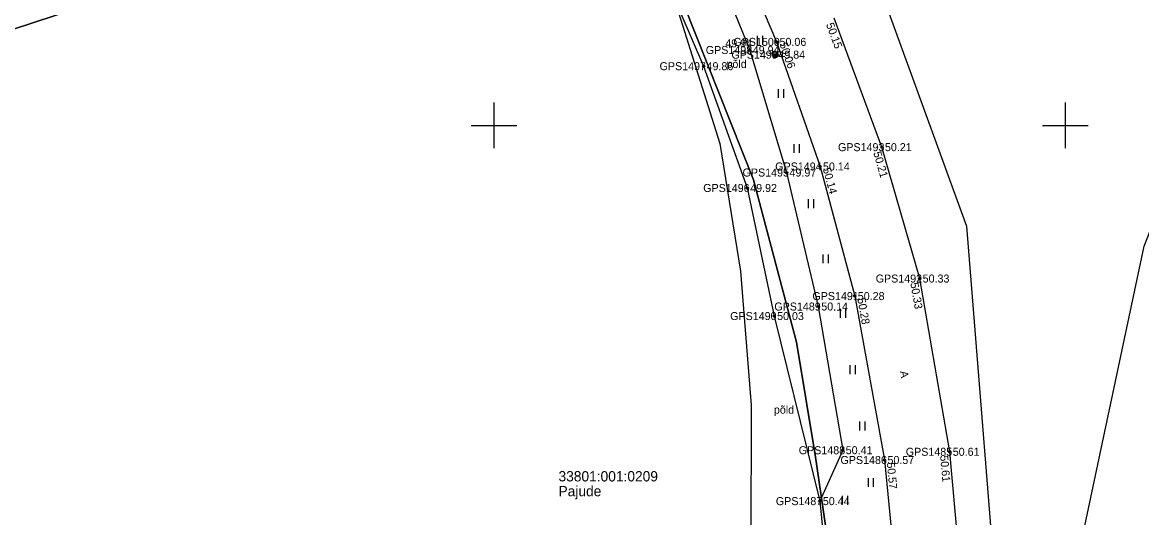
# Model space of a CAD drawing. Extents: x 551623 to 559850, y 6561220 to 6567135.
# Drawn here: x 555108.7 to 555206.7, y 6565315.7 to 6565359 of the extents above; entities that cross this region are included whole.
import ezdxf

# ---------------------------------------------------------------- set-up
doc = ezdxf.new("R2010")
doc.units = 0
for name, color, linetype in [('HALJASTUS', 7, 'Continuous'), ('KORGUS-EH2000', 7, 'Continuous'), ('KPKAABEL', 7, 'Continuous'), ('MOOTKORG-EH2000', 7, 'Continuous'), ('MOOTMPUNKT', 7, 'Continuous'), ('MOOTNR', 7, 'Continuous'), ('MOOTPIIR', 7, 'Continuous'), ('PIIR', 7, 'Continuous'), ('POST', 7, 'Continuous'), ('TEE', 7, 'Continuous'), ('VORK', 7, 'Continuous')]:
    doc.layers.add(name, color=color, linetype=linetype)

msp = doc.modelspace()

# ---------------------------------------------------------------- linework, layer by layer
at = {"layer": 'HALJASTUS'}
for p, q in [((555173.045, 6565357.828), (555173.045, 6565357.067)), ((555173.5, 6565357.828), (555173.5, 6565357.067)), ((555174.884, 6565353.179), (555174.884, 6565352.417)), ((555175.339, 6565353.179), (555175.339, 6565352.417)), ((555176.249, 6565348.374), (555176.249, 6565347.613)), ((555176.704, 6565348.374), (555176.704, 6565347.613)), ((555177.507, 6565343.535), (555177.507, 6565342.774)), ((555177.962, 6565343.535), (555177.962, 6565342.774)), ((555178.792, 6565338.704), (555178.792, 6565337.943)), ((555179.247, 6565338.704), (555179.247, 6565337.943)), ((555180.298, 6565333.939), (555180.298, 6565333.178)), ((555180.753, 6565333.939), (555180.753, 6565333.178)), ((555181.143, 6565329.011), (555181.143, 6565328.25)), ((555181.598, 6565329.011), (555181.598, 6565328.25)), ((555181.988, 6565324.083), (555181.988, 6565323.322)), ((555182.443, 6565324.083), (555182.443, 6565323.322)), ((555182.744, 6565319.144), (555182.744, 6565318.383)), ((555183.199, 6565319.144), (555183.199, 6565318.383)), ((555180.486, 6565317.59), (555180.486, 6565316.829)), ((555180.941, 6565317.59), (555180.941, 6565316.829))]:
    msp.add_line(p, q, dxfattribs=at)
msp.add_lwpolyline([(555147.437, 6565403.198), (555151.813, 6565400.39), (555156.402, 6565394.192), (555163.761, 6565377.834), (555172.39, 6565356.6), (555175.608, 6565345.88), (555178.387, 6565334.156), (555180.524, 6565321.581), (555178.521, 6565317.128)], dxfattribs=at)
at = {"layer": 'KORGUS-EH2000'}
for centre in [(555172.39, 6565356.6), (555174.733, 6565357.312), (555168.348, 6565355.185), (555183.958, 6565348.1), (555175.608, 6565345.88), (555178.536, 6565346.409), (555172.166, 6565344.528), (555187.257, 6565336.603), (555181.58, 6565335.07), (555178.387, 6565334.156), (555174.522, 6565333.321), (555180.524, 6565321.581), (555189.89, 6565321.445), (555184.177, 6565320.727), (555178.521, 6565317.128)]:
    msp.add_circle(centre, 0.1, dxfattribs=at)
at = {"layer": 'KPKAABEL'}
msp.add_lwpolyline([(555166.139, 6565359.889), (555169.783, 6565348.422), (555171.572, 6565337.25), (555172.523, 6565325.522), (555172.476, 6565313.268), (555172.511, 6565302.969), (555172.901, 6565290.135), (555172.887, 6565279.431), (555172.817, 6565266.938), (555172.536, 6565254.014), (555171.281, 6565241.464), (555170.488, 6565231.192), (555168.866, 6565217.1), (555167.048, 6565204.461), (555164.351, 6565191.399), (555161.107, 6565179.306), (555157.628, 6565168.142), (555155.008, 6565156.873), (555154.465, 6565156.331), (555152.85, 6565155.986), (555149.5, 6565156.323)], dxfattribs=at)
at = {"layer": 'MOOTMPUNKT'}
for centre in [(555172.39, 6565356.6), (555174.733, 6565357.312), (555174.629, 6565356.19), (555168.348, 6565355.185), (555183.958, 6565348.1), (555175.608, 6565345.88), (555178.536, 6565346.409), (555172.166, 6565344.528), (555187.257, 6565336.603), (555181.58, 6565335.07), (555178.387, 6565334.156), (555174.522, 6565333.321), (555180.524, 6565321.581), (555189.89, 6565321.445), (555184.177, 6565320.727), (555178.521, 6565317.128)]:
    msp.add_circle(centre, 0.1, dxfattribs=at)
at = {"layer": 'MOOTPIIR'}
for points in [[(555159.402, 6565375.941), (555168.348, 6565355.185), (555172.166, 6565344.528), (555174.522, 6565333.321), (555178.521, 6565317.128), (555179.431, 6565307.904), (555179.588, 6565301.089), (555179.37, 6565300.078), (555180.137, 6565280.616), (555177.984, 6565255.288), (555173.486, 6565227.422), (555163.779, 6565189.534), (555156.086, 6565161.758), (555151.428, 6565143.905), (555146.995, 6565125.891), (555142.273, 6565107.514), (555136.767, 6565086.759)], [(555187.911, 6565235.651), (555189.563, 6565248.443), (555190.146, 6565254.361), (555203.09, 6565255.853), (555202.971, 6565269.493), (555195.911, 6565270.7), (555191.617, 6565272.16), (555191.671, 6565280.957), (555191.452, 6565294.595), (555190.904, 6565310.102), (555189.89, 6565321.445), (555187.257, 6565336.603), (555183.958, 6565348.1), (555179.78, 6565359.387)]]:
    msp.add_lwpolyline(points, dxfattribs=at)
at = {"layer": 'PIIR'}
for points in [[(555153.01, 6565448.47), (555161.15, 6565451.45), (555173.66, 6565456.03), (555207.29, 6565506.14), (555287.77, 6565518.56), (555302.6, 6565539.71), (555343.14, 6565512.46), (555319.44, 6565481.04), (555323.07, 6565461.26), (555312.9, 6565433.84), (555316.84, 6565372.52), (555318.72, 6565342.57), (555320.51, 6565314.61), (555303.13, 6565302.54), (555208.78, 6565303.3), (555205.15, 6565297.11), (555200.72, 6565310.3), (555206.9, 6565339.44), (555221.23, 6565376.06), (555216.83, 6565392.35), (555207.22, 6565406.57)], [(554981.01, 6565316.76), (554946.63, 6565420.78), (555113.82, 6565475.68), (555124.27, 6565454.45), (555144.16, 6565410.6), (555160.07, 6565375.54)]]:
    msp.add_lwpolyline(points, close=True, dxfattribs=at)
for points in [[(555166.64, 6565360.5), (555172.72, 6565345.23), (555176.49, 6565331.05), (555178.11, 6565321.18), (555180.26, 6565306.43), (554962.55, 6565234.93), (554787.34, 6565177.48), (554783.59, 6565176.76), (554759.9, 6565289.12), (554708.97, 6565534.83)], [(554946.63, 6565420.78), (554981.01, 6565316.76), (555160.07, 6565375.54)], [(555171.91, 6565394.64), (555191.35, 6565341.19), (555195.08, 6565294.61), (555195.28, 6565271.63), (555191.64, 6565237.48), (555173.84, 6565168.77), (555173.21, 6565166.35), (555172.58, 6565163.93), (555140.74, 6565041.04), (555133.32, 6565012.53), (555119.68, 6564972.95), (555107.79, 6564965.53), (555093.78, 6564958.98), (555080.97, 6564954.71), (555007.97, 6564939.78), (554928.66, 6564923.99)], [(554924.73, 6564941.05), (555076.32, 6564971.61), (555087.28, 6564975.26), (555098.22, 6564980.37), (555106.03, 6564987.06), (555108.27, 6564991.27), (555117.14, 6565008.97), (555172.7, 6565220.76), (555176.93, 6565240.09), (555179.22, 6565254.85), (555180.41, 6565269.99), (555180.8, 6565287.7), (555180.26, 6565306.43), (555178.11, 6565321.18), (555176.49, 6565331.05), (555172.72, 6565345.23), (555166.64, 6565360.5)]]:
    msp.add_lwpolyline(points, dxfattribs=at)
at = {"layer": 'POST'}
msp.add_line((555174.452, 6565356.013), (555174.806, 6565356.366), dxfattribs=at)
msp.add_circle((555174.629, 6565356.19), 0.25, dxfattribs=at)
for radius, start, end in [(0.225, 224.85406, 45.03563), (0.2, 224.84272, 45.04698), (0.175, 224.82813, 45.06157), (0.15, 224.80867, 45.08103), (0.125, 224.78144, 45.10826), (0.1, 224.74058, 45.14911), (0.075, 224.67249, 45.2172), (0.05, 224.53632, 45.35338), (0.025, 224.12776, 45.76193)]:
    msp.add_arc((555174.629, 6565356.19), radius, start, end, dxfattribs=at)
at = {"layer": 'TEE'}
for points in [[(555165.93, 6565378.047), (555174.733, 6565357.312), (555178.536, 6565346.409), (555181.58, 6565335.07), (555184.177, 6565320.727), (555185.301, 6565309.018), (555186.111, 6565294.522), (555186.299, 6565280.132), (555185.431, 6565263.333), (555184.399, 6565254.7), (555183.594, 6565248.995), (555179.697, 6565227.862), (555175.388, 6565210.507), (555169.433, 6565187.479), (555162.32, 6565160.507), (555157.772, 6565142.96), (555152.674, 6565123.751), (555148.003, 6565106.069), (555142.307, 6565084.705)], [(555190.709, 6565248.513), (555189.563, 6565248.443), (555190.146, 6565254.361), (555191.039, 6565262.566), (555191.617, 6565272.16), (555191.671, 6565280.957), (555191.452, 6565294.595), (555190.904, 6565310.102), (555189.89, 6565321.445), (555187.257, 6565336.603), (555183.958, 6565348.1), (555179.78, 6565359.387)]]:
    msp.add_lwpolyline(points, dxfattribs=at)
at = {"layer": 'VORK'}
for p, q in [((555150, 6565352), (555150, 6565348)), ((555200, 6565352), (555200, 6565348)), ((555148, 6565350), (555152, 6565350)), ((555198, 6565350), (555202, 6565350))]:
    msp.add_line(p, q, dxfattribs=at)

# ---------------------------------------------------------------- texts
at = {"layer": 'HALJASTUS'}
for p in [(555170.349, 6565355.03), (555174.5, 6565324.781)]:
    msp.add_text('põld', height=0.7, rotation=359.95437, dxfattribs=at).set_placement(p)
at = {"layer": 'KORGUS-EH2000'}
for s, rotation, p in [(' 50.15', 290.31293, (555178.959, 6565359.083)), (' 50.06', 289.22516, (555174.899, 6565357.37)), (' 50.21', 286.01001, (555183.116, 6565347.859)), (' 50.14', 285.02814, (555178.705, 6565346.454)), (' 50.33', 279.85582, (555186.394, 6565336.453)), (' 50.28', 280.2635, (555181.752, 6565335.101)), (' 50.57', 275.48455, (555184.351, 6565320.744)), (' 50.61', 275.10779, (555189.018, 6565321.367))]:
    msp.add_text(s, height=0.7, rotation=rotation, dxfattribs=at).set_placement(p)
for s, p in [(' 49.94', (555169.987, 6565356.83)), (' 49.86', (555168.348, 6565354.835)), (' 49.97', (555175.608, 6565345.53)), (' 49.92', (555172.166, 6565344.178)), (' 50.14', (555178.387, 6565333.806)), (' 50.03', (555174.522, 6565332.971)), (' 50.41', (555180.524, 6565321.231)), (' 50.44', (555178.521, 6565316.778))]:
    msp.add_text(s, height=0.7, dxfattribs=at).set_placement(p)
at = {"layer": 'MOOTKORG-EH2000'}
for s, p in [(' 50.06', (555174.733, 6565356.962)), (' 49.94', (555172.39, 6565356.25)), (' 49.84', (555174.629, 6565355.84)), (' 49.86', (555168.348, 6565354.835)), (' 50.21', (555183.958, 6565347.75)), (' 49.97', (555175.608, 6565345.53)), (' 50.14', (555178.536, 6565346.059)), (' 49.92', (555172.166, 6565344.178)), (' 50.33', (555187.257, 6565336.253)), (' 50.28', (555181.58, 6565334.72)), (' 50.14', (555178.387, 6565333.806)), (' 50.03', (555174.522, 6565332.971)), (' 50.41', (555180.524, 6565321.231)), (' 50.61', (555189.89, 6565321.095)), (' 50.57', (555184.177, 6565320.377)), (' 50.44', (555178.521, 6565316.778))]:
    msp.add_text(s, height=0.7, dxfattribs=at).set_placement(p)
at = {"layer": 'MOOTNR'}
for s, p in [('GPS1500 ', (555170.954, 6565356.962)), ('GPS1498 ', (555168.541, 6565356.25)), ('GPS1499 ', (555170.78, 6565355.84)), ('GPS1497 ', (555164.498, 6565354.835)), ('GPS1493 ', (555180.108, 6565347.75)), ('GPS1495 ', (555171.759, 6565345.53)), ('GPS1494 ', (555174.616, 6565346.059)), ('GPS1496 ', (555168.316, 6565344.178)), ('GPS1492 ', (555183.407, 6565336.253)), ('GPS1491 ', (555177.87, 6565334.72)), ('GPS1489 ', (555174.538, 6565333.806)), ('GPS1490 ', (555170.673, 6565332.971)), ('GPS1488 ', (555176.674, 6565321.231)), ('GPS1485 ', (555186.04, 6565321.095)), ('GPS1486 ', (555180.327, 6565320.377)), ('GPS1487 ', (555174.672, 6565316.778))]:
    msp.add_text(s, height=0.7, dxfattribs=at).set_placement(p)
at = {"layer": 'PIIR'}
for s, p in [('33801:001:0209', (555155.655, 6565318.852)), ('Pajude', (555155.655, 6565317.552))]:
    msp.add_text(s, height=0.9, dxfattribs=at).set_placement(p)
at = {"layer": 'TEE'}
msp.add_text('A', height=0.7, rotation=278.19181, dxfattribs=at).set_placement((555185.531, 6565328.477))

doc.saveas('drawing.dxf')
